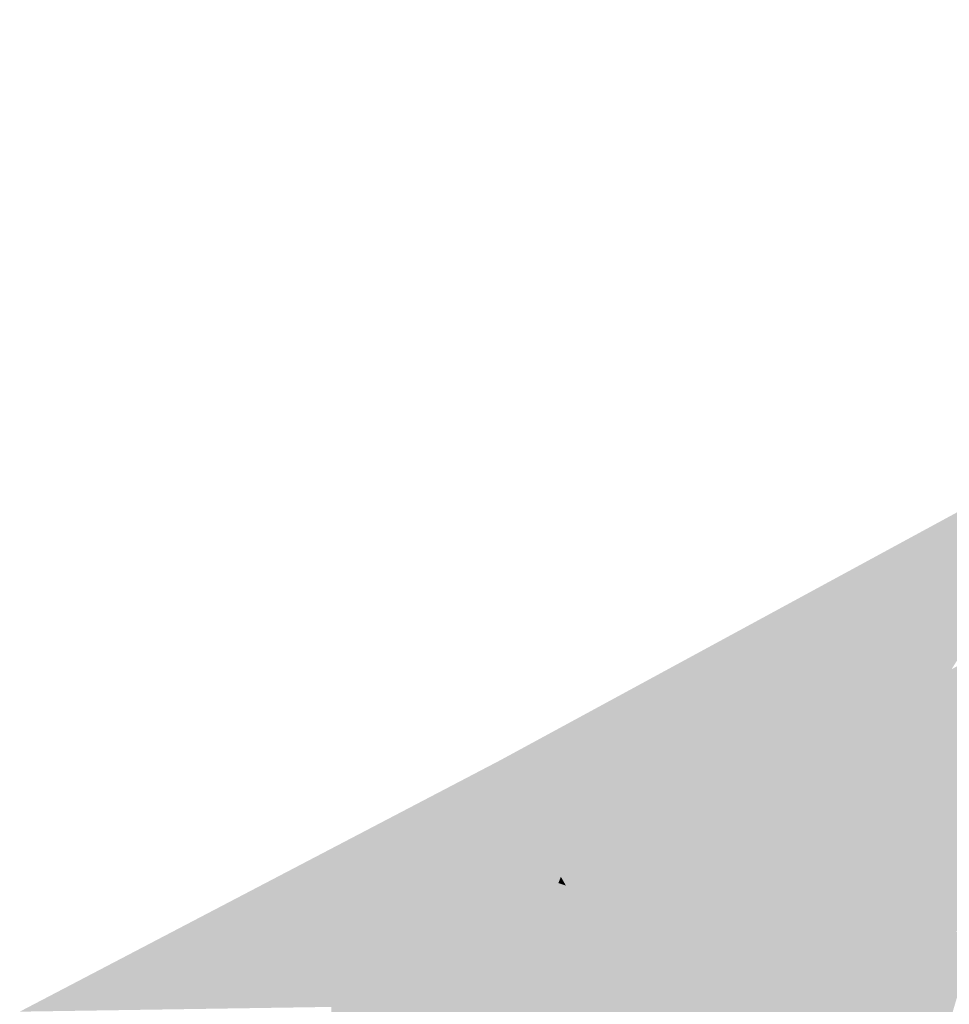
# Model space of a CAD drawing. Header units: metres. Extents: x 164696 to 183842, y 382615 to 387356.
# Tile 271 of 656: x 182603.36 to 182606.47, y 386592.97 to 386596.27. Entities that reach past the tile are written whole.
import ezdxf

# ---------------------------------------------------------------- set-up
doc = ezdxf.new("R2010")
doc.units = ezdxf.units.M
doc.layers.add('C3D-SURFACE_TINSURFACE', color=7, linetype='Continuous')

msp = doc.modelspace()

# ---------------------------------------------------------------- linework, layer by layer
at = {"layer": 'C3D-SURFACE_TINSURFACE', "color": 11, "linetype": 'Continuous', "lineweight": -3, "true_color": 0xff8585}
for points in [[(182604.9683, 386593.7864), (182608.797, 386595.7589), (182612.73, 386597.9982)], [(182604.9683, 386593.7864), (182606.8329, 386594.6556), (182608.797, 386595.7589)], [(182604.9683, 386593.7864), (182606.2385, 386593.9535), (182606.8329, 386594.6556)], [(182606.8329, 386594.6556), (182606.2385, 386593.9535), (182606.3268, 386594.0098)], [(182606.8329, 386594.6556), (182606.3268, 386594.0098), (182606.3525, 386594.0236)], [(182606.8329, 386594.6556), (182606.3525, 386594.0236), (182606.3782, 386594.0373)], [(182606.4039, 386594.0511), (182606.8329, 386594.6556), (182606.3782, 386594.0373)], [(182606.4039, 386594.0511), (182606.4296, 386594.0649), (182606.8329, 386594.6556)], [(182606.8329, 386594.6556), (182606.4296, 386594.0649), (182606.4553, 386594.0786)], [(182606.8329, 386594.6556), (182606.4553, 386594.0786), (182606.481, 386594.0924)], [(182606.5324, 386594.1199), (182606.5067, 386594.1061), (182606.316, 386593.5397)], [(182607.206, 386593.8859), (182606.5324, 386594.1199), (182606.316, 386593.5397)], [(182606.5067, 386594.1061), (182606.481, 386594.0924), (182606.316, 386593.5397)], [(182606.4296, 386594.0649), (182606.2931, 386593.5805), (182606.4553, 386594.0786)], [(182606.2931, 386593.5805), (182606.3045, 386593.5601), (182606.4553, 386594.0786)], [(182606.3045, 386593.5601), (182606.316, 386593.5397), (182606.4553, 386594.0786)], [(182606.316, 386593.5397), (182606.481, 386594.0924), (182606.4553, 386594.0786)], [(182606.4039, 386594.0511), (182606.2931, 386593.5805), (182606.4296, 386594.0649)], [(182606.4039, 386594.0511), (182606.3782, 386594.0373), (182606.2931, 386593.5805)], [(182606.2385, 386593.9535), (182606.2994, 386593.9902), (182606.3268, 386594.0098)], [(182606.3782, 386594.0373), (182606.3525, 386594.0236), (182606.2931, 386593.5805)], [(182606.2994, 386593.9902), (182606.2931, 386593.5805), (182606.3525, 386594.0236)], [(182606.2994, 386593.9902), (182606.3525, 386594.0236), (182606.3268, 386594.0098)], [(182606.2385, 386593.9535), (182606.2931, 386593.5805), (182606.2994, 386593.9902)], [(182604.9683, 386593.7864), (182606.1776, 386593.9169), (182606.2385, 386593.9535)], [(182606.1776, 386593.9169), (182606.2931, 386593.5805), (182606.2385, 386593.9535)], [(182604.9683, 386593.7864), (182606.1167, 386593.8803), (182606.1776, 386593.9169)], [(182606.1776, 386593.9169), (182606.1167, 386593.8803), (182606.2931, 386593.5805)], [(182604.9683, 386593.7864), (182606.0627, 386593.8475), (182606.1167, 386593.8803)], [(182606.0627, 386593.8475), (182606.2931, 386593.5805), (182606.1167, 386593.8803)], [(182607.206, 386593.8859), (182606.316, 386593.5397), (182606.343, 386593.4751)], [(182607.206, 386593.8859), (182606.343, 386593.4751), (182607.2218, 386593.8493)], [(182604.9683, 386593.7864), (182606.0394, 386593.8344), (182606.0627, 386593.8475)], [(182606.0394, 386593.8344), (182606.2931, 386593.5805), (182606.0627, 386593.8475)], [(182607.2218, 386593.8493), (182606.343, 386593.4751), (182606.3794, 386593.407)], [(182607.2494, 386593.7755), (182607.2218, 386593.8493), (182606.3794, 386593.407)], [(182604.9683, 386593.7864), (182606.0161, 386593.8213), (182606.0394, 386593.8344)], [(182604.9683, 386593.7864), (182605.9928, 386593.8082), (182606.0161, 386593.8213)], [(182604.9683, 386593.7864), (182605.9695, 386593.7951), (182605.9928, 386593.8082)], [(182605.9695, 386593.7951), (182606.2931, 386593.5805), (182605.9928, 386593.8082)], [(182606.0161, 386593.8213), (182605.9928, 386593.8082), (182606.2931, 386593.5805)], [(182606.0161, 386593.8213), (182606.2931, 386593.5805), (182606.0394, 386593.8344)], [(182604.9683, 386593.7864), (182603.3633, 386592.9468), (182604.4054, 386592.9627)], [(182604.9683, 386593.7864), (182604.4054, 386592.9627), (182604.4372, 386592.9802)], [(182604.9683, 386593.7864), (182604.4372, 386592.9802), (182604.4804, 386593.0041)], [(182604.9683, 386593.7864), (182604.4804, 386593.0041), (182604.5778, 386593.0562)], [(182604.9683, 386593.7864), (182604.5778, 386593.0562), (182604.6753, 386593.1082)], [(182604.9683, 386593.7864), (182604.6753, 386593.1082), (182604.7354, 386593.1393)], [(182604.9683, 386593.7864), (182604.7354, 386593.1393), (182604.7591, 386593.1526)], [(182604.9683, 386593.7864), (182604.7591, 386593.1526), (182604.7827, 386593.1658)], [(182604.9683, 386593.7864), (182604.7827, 386593.1658), (182604.8064, 386593.1791)], [(182605.0123, 386593.6863), (182604.9683, 386593.7864), (182604.8064, 386593.1791)], [(182604.9683, 386593.7864), (182605.9462, 386593.782), (182605.9695, 386593.7951)], [(182604.9683, 386593.7864), (182605.0123, 386593.6863), (182605.5018, 386593.5479)], [(182604.9683, 386593.7864), (182605.5018, 386593.5479), (182605.5254, 386593.5598)], [(182604.9683, 386593.7864), (182605.5254, 386593.5598), (182605.5877, 386593.5881)], [(182604.9683, 386593.7864), (182605.5877, 386593.5881), (182605.6568, 386593.6253)], [(182604.9683, 386593.7864), (182605.6568, 386593.6253), (182605.7258, 386593.6624)], [(182604.9683, 386593.7864), (182605.7258, 386593.6624), (182605.7949, 386593.6995)], [(182604.9683, 386593.7864), (182605.7949, 386593.6995), (182605.853, 386593.7296)], [(182604.9683, 386593.7864), (182605.853, 386593.7296), (182605.8763, 386593.7427)], [(182604.9683, 386593.7864), (182605.8763, 386593.7427), (182605.8996, 386593.7558)], [(182604.9683, 386593.7864), (182605.8996, 386593.7558), (182605.9229, 386593.7689)], [(182604.9683, 386593.7864), (182605.9229, 386593.7689), (182605.9462, 386593.782)], [(182605.9229, 386593.7689), (182606.2931, 386593.5805), (182605.9462, 386593.782)], [(182605.9462, 386593.782), (182606.2931, 386593.5805), (182605.9695, 386593.7951)], [(182607.2494, 386593.7755), (182606.3794, 386593.407), (182607.0096, 386593.2058)], [(182605.853, 386593.7296), (182606.2931, 386593.5805), (182605.8763, 386593.7427)], [(182605.8763, 386593.7427), (182606.2931, 386593.5805), (182605.8996, 386593.7558)], [(182605.8996, 386593.7558), (182606.2931, 386593.5805), (182605.9229, 386593.7689)], [(182605.8297, 386593.7165), (182605.853, 386593.7296), (182605.7949, 386593.6995)], [(182605.8297, 386593.7165), (182605.7949, 386593.6995), (182606.3045, 386593.5601)], [(182605.8297, 386593.7165), (182606.2931, 386593.5805), (182605.853, 386593.7296)], [(182605.8297, 386593.7165), (182606.3045, 386593.5601), (182606.2931, 386593.5805)], [(182605.0123, 386593.6863), (182604.8064, 386593.1791), (182604.8301, 386593.1924)], [(182605.0123, 386593.6863), (182604.8301, 386593.1924), (182604.8538, 386593.2057)], [(182605.0123, 386593.6863), (182604.8538, 386593.2057), (182604.8775, 386593.2189)], [(182605.0123, 386593.6863), (182604.8775, 386593.2189), (182604.9011, 386593.2322)], [(182605.0408, 386593.6301), (182605.0123, 386593.6863), (182604.9011, 386593.2322)], [(182605.0123, 386593.6863), (182605.0408, 386593.6301), (182605.4546, 386593.5242)], [(182605.0123, 386593.6863), (182605.4546, 386593.5242), (182605.4782, 386593.5361)], [(182605.0123, 386593.6863), (182605.4782, 386593.5361), (182605.5018, 386593.5479)], [(182605.7949, 386593.6995), (182605.7258, 386593.6624), (182606.343, 386593.4751)], [(182605.7949, 386593.6995), (182606.316, 386593.5397), (182606.3045, 386593.5601)], [(182605.7949, 386593.6995), (182606.343, 386593.4751), (182606.316, 386593.5397)], [(182605.6568, 386593.6253), (182606.343, 386593.4751), (182605.7258, 386593.6624)], [(182605.0502, 386593.607), (182605.0408, 386593.6301), (182604.9011, 386593.2322)], [(182605.0408, 386593.6301), (182605.0502, 386593.607), (182605.3838, 386593.4886)], [(182605.0408, 386593.6301), (182605.3838, 386593.4886), (182605.4074, 386593.5005)], [(182605.0408, 386593.6301), (182605.4074, 386593.5005), (182605.431, 386593.5123)], [(182605.0408, 386593.6301), (182605.431, 386593.5123), (182605.4546, 386593.5242)], [(182605.5877, 386593.5881), (182605.3994, 386592.9833), (182605.6568, 386593.6253)], [(182605.4656, 386592.863), (182605.6568, 386593.6253), (182605.3994, 386592.9833)], [(182605.4656, 386592.863), (182606.0862, 386592.6976), (182605.6568, 386593.6253)], [(182606.126, 386592.7173), (182605.6568, 386593.6253), (182606.0862, 386592.6976)], [(182606.126, 386592.7173), (182606.3794, 386593.407), (182605.6568, 386593.6253)], [(182605.6568, 386593.6253), (182606.3794, 386593.407), (182606.343, 386593.4751)], [(182605.0502, 386593.607), (182604.9011, 386593.2322), (182604.9248, 386593.2455)], [(182605.0502, 386593.607), (182604.9248, 386593.2455), (182604.9485, 386593.2587)], [(182605.0502, 386593.607), (182604.9485, 386593.2587), (182604.9722, 386593.272)], [(182605.0502, 386593.607), (182604.9722, 386593.272), (182605.0686, 386593.5733)], [(182605.0502, 386593.607), (182605.0686, 386593.5733), (182605.3838, 386593.4886)], [(182605.362, 386593.0573), (182605.5877, 386593.5881), (182605.5254, 386593.5598)], [(182605.362, 386593.0573), (182605.3994, 386592.9833), (182605.5877, 386593.5881)], [(182605.0686, 386593.5733), (182604.9722, 386593.272), (182604.9959, 386593.2853)], [(182605.087, 386593.5397), (182605.0686, 386593.5733), (182604.9959, 386593.2853)], [(182605.0686, 386593.5733), (182605.087, 386593.5397), (182605.3602, 386593.4768)], [(182605.0686, 386593.5733), (182605.3602, 386593.4768), (182605.3838, 386593.4886)], [(182605.3441, 386593.0917), (182605.5018, 386593.5479), (182605.4782, 386593.5361)], [(182605.3441, 386593.0917), (182605.362, 386593.0573), (182605.5018, 386593.5479)], [(182605.362, 386593.0573), (182605.5254, 386593.5598), (182605.5018, 386593.5479)], [(182605.087, 386593.5397), (182604.9959, 386593.2853), (182605.0766, 386593.3296)], [(182605.087, 386593.5397), (182605.0766, 386593.3296), (182605.1196, 386593.484)], [(182605.087, 386593.5397), (182605.1196, 386593.484), (182605.313, 386593.453)], [(182605.087, 386593.5397), (182605.313, 386593.453), (182605.3366, 386593.4649)], [(182605.087, 386593.5397), (182605.3366, 386593.4649), (182605.3602, 386593.4768)], [(182605.3083, 386593.1604), (182605.431, 386593.5123), (182605.4074, 386593.5005)], [(182605.3262, 386593.1261), (182605.431, 386593.5123), (182605.3083, 386593.1604)], [(182605.3262, 386593.1261), (182605.4782, 386593.5361), (182605.4546, 386593.5242)], [(182605.3262, 386593.1261), (182605.3441, 386593.0917), (182605.4782, 386593.5361)], [(182605.3262, 386593.1261), (182605.4546, 386593.5242), (182605.431, 386593.5123)], [(182605.1196, 386593.484), (182605.0766, 386593.3296), (182605.1652, 386593.3769)], [(182605.1196, 386593.484), (182605.1652, 386593.3769), (182605.1739, 386593.3978)], [(182605.2538, 386593.4242), (182605.1196, 386593.484), (182605.1739, 386593.3978)], [(182605.2894, 386593.4412), (182605.1196, 386593.484), (182605.2538, 386593.4242)], [(182605.2894, 386593.4412), (182605.313, 386593.453), (182605.1196, 386593.484)], [(182605.2905, 386593.1948), (182605.4074, 386593.5005), (182605.3838, 386593.4886)], [(182605.2905, 386593.1948), (182605.3083, 386593.1604), (182605.4074, 386593.5005)], [(182605.2905, 386593.1948), (182605.3838, 386593.4886), (182605.3602, 386593.4768)], [(182605.2894, 386593.4412), (182605.2412, 386593.2809), (182605.313, 386593.453)], [(182605.258, 386593.2517), (182605.313, 386593.453), (182605.2412, 386593.2809)], [(182605.258, 386593.2517), (182605.3366, 386593.4649), (182605.313, 386593.453)], [(182605.258, 386593.2517), (182605.2726, 386593.2291), (182605.3366, 386593.4649)], [(182605.2726, 386593.2291), (182605.3602, 386593.4768), (182605.3366, 386593.4649)], [(182605.2726, 386593.2291), (182605.2905, 386593.1948), (182605.3602, 386593.4768)], [(182605.2538, 386593.4242), (182605.1739, 386593.3978), (182605.1907, 386593.3685)], [(182605.2538, 386593.4242), (182605.1907, 386593.3685), (182605.2075, 386593.3393)], [(182605.2538, 386593.4242), (182605.2075, 386593.3393), (182605.2244, 386593.3101)], [(182605.2894, 386593.4412), (182605.2538, 386593.4242), (182605.2244, 386593.3101)], [(182605.2894, 386593.4412), (182605.2244, 386593.3101), (182605.2412, 386593.2809)], [(182605.1652, 386593.3769), (182605.1907, 386593.3685), (182605.1739, 386593.3978)], [(182606.1658, 386592.7369), (182606.3794, 386593.407), (182606.126, 386592.7173)], [(182606.1658, 386592.7369), (182606.3921, 386593.3841), (182606.3794, 386593.407)], [(182606.2056, 386592.7565), (182606.3921, 386593.3841), (182606.1658, 386592.7369)], [(182606.2056, 386592.7565), (182606.4049, 386593.3612), (182606.3921, 386593.3841)], [(182607.0096, 386593.2058), (182606.3794, 386593.407), (182606.3921, 386593.3841)], [(182607.0096, 386593.2058), (182606.3921, 386593.3841), (182606.9743, 386593.1875)], [(182606.4049, 386593.3612), (182606.9743, 386593.1875), (182606.3921, 386593.3841)], [(182605.0766, 386593.3296), (182605.2075, 386593.3393), (182605.1652, 386593.3769)], [(182605.1652, 386593.3769), (182605.2075, 386593.3393), (182605.1907, 386593.3685)], [(182606.2454, 386592.7761), (182606.4049, 386593.3612), (182606.2056, 386592.7565)], [(182606.2454, 386592.7761), (182606.4176, 386593.3383), (182606.4049, 386593.3612)], [(182606.4049, 386593.3612), (182606.4176, 386593.3383), (182606.9743, 386593.1875)], [(182605.258, 386593.2517), (182605.0766, 386593.3296), (182604.9959, 386593.2853)], [(182605.0766, 386593.3296), (182605.2244, 386593.3101), (182605.2075, 386593.3393)], [(182605.2412, 386593.2809), (182605.2244, 386593.3101), (182605.0766, 386593.3296)], [(182605.258, 386593.2517), (182605.2412, 386593.2809), (182605.0766, 386593.3296)], [(182606.2454, 386592.7761), (182606.4304, 386593.3154), (182606.4176, 386593.3383)], [(182606.2454, 386592.7761), (182606.3111, 386592.8138), (182606.4304, 386593.3154)], [(182606.4431, 386593.2925), (182606.4304, 386593.3154), (182606.3111, 386592.8138)], [(182606.4176, 386593.3383), (182606.9389, 386593.1692), (182606.9743, 386593.1875)], [(182606.4176, 386593.3383), (182606.4304, 386593.3154), (182606.9389, 386593.1692)], [(182606.4304, 386593.3154), (182606.9036, 386593.1509), (182606.9389, 386593.1692)], [(182606.4431, 386593.2925), (182606.9036, 386593.1509), (182606.4304, 386593.3154)], [(182605.2905, 386593.1948), (182604.9959, 386593.2853), (182604.9722, 386593.272)], [(182605.2726, 386593.2291), (182605.258, 386593.2517), (182604.9959, 386593.2853)], [(182605.2726, 386593.2291), (182604.9959, 386593.2853), (182605.2905, 386593.1948)], [(182606.4431, 386593.2925), (182606.3111, 386592.8138), (182606.3343, 386592.8274)], [(182606.4431, 386593.2925), (182606.3343, 386592.8274), (182606.3576, 386592.841)], [(182606.4431, 386593.2925), (182606.3576, 386592.841), (182606.3808, 386592.8547)], [(182606.4963, 386593.2168), (182606.4431, 386593.2925), (182606.3808, 386592.8547)], [(182606.4963, 386593.2168), (182606.9036, 386593.1509), (182606.4431, 386593.2925)], [(182605.3262, 386593.1261), (182604.9485, 386593.2587), (182604.9248, 386593.2455)], [(182605.3083, 386593.1604), (182604.9722, 386593.272), (182604.9485, 386593.2587)], [(182605.3262, 386593.1261), (182605.3083, 386593.1604), (182604.9485, 386593.2587)], [(182605.3083, 386593.1604), (182605.2905, 386593.1948), (182604.9722, 386593.272)], [(182605.362, 386593.0573), (182604.8775, 386593.2189), (182604.8538, 386593.2057)], [(182605.3441, 386593.0917), (182604.9011, 386593.2322), (182604.8775, 386593.2189)], [(182605.3441, 386593.0917), (182604.8775, 386593.2189), (182605.362, 386593.0573)], [(182605.3262, 386593.1261), (182604.9248, 386593.2455), (182604.9011, 386593.2322)], [(182605.3262, 386593.1261), (182604.9011, 386593.2322), (182605.3441, 386593.0917)], [(182606.4963, 386593.2168), (182606.3808, 386592.8547), (182606.4041, 386592.8683)], [(182606.4963, 386593.2168), (182606.4041, 386592.8683), (182606.4274, 386592.882)], [(182606.4963, 386593.2168), (182606.4274, 386592.882), (182606.4506, 386592.8956)], [(182606.5412, 386593.1387), (182606.4963, 386593.2168), (182606.4506, 386592.8956)], [(182605.3994, 386592.9833), (182604.8301, 386593.1924), (182604.8064, 386593.1791)], [(182605.362, 386593.0573), (182604.8538, 386593.2057), (182604.8301, 386593.1924)], [(182605.362, 386593.0573), (182604.8301, 386593.1924), (182605.3994, 386592.9833)], [(182604.7591, 386593.1526), (182604.7354, 386593.1393), (182605.3994, 386592.9833)], [(182604.7591, 386593.1526), (182605.3994, 386592.9833), (182604.7827, 386593.1658)], [(182604.7827, 386593.1658), (182605.3994, 386592.9833), (182604.8064, 386593.1791)], [(182604.6753, 386593.1082), (182605.2214, 386592.2657), (182604.7354, 386593.1393)], [(182605.3994, 386592.9833), (182604.7354, 386593.1393), (182605.2214, 386592.2657)], [(182606.5412, 386593.1387), (182606.4506, 386592.8956), (182606.4739, 386592.9092)], [(182604.6753, 386593.1082), (182604.5778, 386593.0562), (182604.4323, 386592.5609)], [(182604.6753, 386593.1082), (182604.4323, 386592.5609), (182604.4647, 386592.4731)], [(182604.6753, 386593.1082), (182604.4647, 386592.4731), (182605.1764, 386592.2372)], [(182604.6753, 386593.1082), (182605.1764, 386592.2372), (182605.2214, 386592.2657)], [(182604.5778, 386593.0562), (182604.4804, 386593.0041), (182604.4056, 386592.5999)], [(182604.5778, 386593.0562), (182604.4056, 386592.5999), (182604.4323, 386592.5609)], [(182604.4804, 386593.0041), (182604.4372, 386592.9802), (182604.4056, 386592.5999)], [(182604.4372, 386592.9802), (182604.4054, 386592.9627), (182604.4056, 386592.5999)], [(182605.4656, 386592.863), (182605.3994, 386592.9833), (182605.2214, 386592.2657)]]:
    msp.add_solid(points, dxfattribs=at)

doc.saveas('drawing.dxf')
